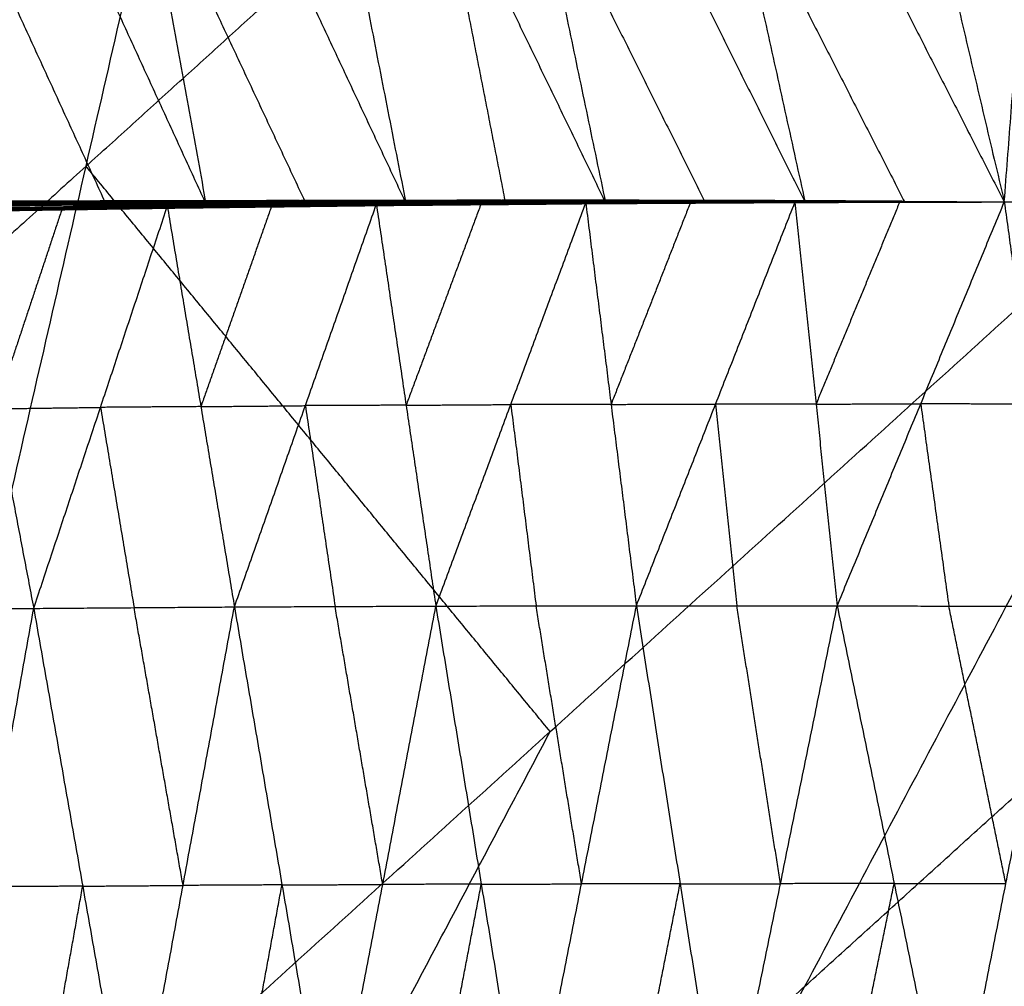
# Model space of a CAD drawing. Header units: millimetres. Extents: x -106 to 110, y -96 to 120.
# Tile 371 of 656: x -63.18 to -58.72, y 79.87 to 84.24. Entities that reach past the tile are written whole.
import ezdxf

# ---------------------------------------------------------------- set-up
doc = ezdxf.new("R2010")
doc.units = ezdxf.units.MM
doc.header["$MEASUREMENT"] = 0
doc.layers.add('Default', color=7, linetype='Continuous', true_color=0x000000)

msp = doc.modelspace()

# ---------------------------------------------------------------- linework, layer by layer
at = {"layer": 'Default'}
for points in [[(-68.8528, 82.6273, 12.0172), (-65.2191, 85.9207, 12.0172), (-61.5855, 89.2141, 12.0172)], [(-64.1707, 77.9452, 9.1165), (-62.8781, 83.5796, 10.5669), (-61.5855, 89.2141, 12.0172)], [(-61.5855, 89.2141, 12.0172), (-59.4851, 86.6548, 10.5669), (-57.3848, 84.0956, 9.1165)], [(-62.8781, 83.5796, 10.5669), (-61.1816, 85.1172, 10.5669), (-59.4851, 86.6548, 10.5669)], [(-63.7929, 86.5856, 7.0121), (-63.0642, 84.9969, 7.2651), (-62.3355, 83.4081, 7.5181)], [(-62.9101, 86.5694, 6.7195), (-62.6228, 84.9887, 7.1188), (-62.3355, 83.4081, 7.5181)], [(-62.9101, 86.5694, 6.7195), (-62.1703, 84.9904, 6.9865), (-61.4305, 83.4114, 7.2534)], [(-62.0457, 86.5529, 6.4449), (-61.7381, 84.9822, 6.8491), (-61.4305, 83.4114, 7.2534)], [(-62.0457, 86.5529, 6.4449), (-61.2865, 84.9837, 6.7214), (-60.5273, 83.4145, 6.9979)], [(-61.1808, 86.5365, 6.1806), (-60.854, 84.9755, 6.5892), (-60.5273, 83.4145, 6.9979)], [(-61.1808, 86.5365, 6.1806), (-60.4024, 84.9767, 6.4655), (-59.6241, 83.4168, 6.7504)], [(-60.3101, 86.5203, 5.9238), (-59.9671, 84.9686, 6.3371), (-59.6241, 83.4168, 6.7504)], [(-60.3101, 86.5203, 5.9238), (-59.5163, 84.9692, 6.2174), (-58.7226, 83.418, 6.5109)], [(-59.4497, 86.5046, 5.6777), (-59.0861, 84.9613, 6.0943), (-58.7226, 83.418, 6.5109)], [(-58.7226, 83.418, 6.5109), (-58.6054, 84.9533, 5.9607), (-58.4883, 86.4886, 5.4104)], [(-63.5162, 84.9953, 7.4018), (-63.1518, 84.2009, 7.5283), (-62.7875, 83.4065, 7.6548)], [(-62.6228, 84.9887, 7.1188), (-62.2529, 84.1993, 7.2523), (-61.883, 83.4098, 7.3858)], [(-60.9789, 83.413, 7.1257), (-61.1327, 84.1983, 6.9235), (-61.2865, 84.9837, 6.7214)], [(-60.854, 84.9755, 6.5892), (-60.4649, 84.1956, 6.7317), (-60.0757, 83.4156, 6.8741)], [(-59.9671, 84.9686, 6.3371), (-59.5702, 84.193, 6.4839), (-59.1733, 83.4174, 6.6307)], [(-64.1707, 77.9452, 9.1165), (-60.7777, 81.0204, 9.1165), (-57.3848, 84.0956, 9.1165)], [(-61.8654, 75.6399, 7.9444), (-59.6251, 79.8677, 8.5305), (-57.3848, 84.0956, 9.1165)], [(-62.8781, 83.5796, 10.5669), (-64.6949, 81.9329, 10.5669), (-66.5117, 80.2863, 10.5669)], [(-60.7777, 81.0204, 9.1165), (-61.8279, 82.3, 9.8417), (-62.8781, 83.5796, 10.5669)], [(-63.2906, 83.4177, 7.7891), (-62.8339, 83.4195, 7.651), (-62.3772, 83.4213, 7.5128)], [(-63.2906, 83.4177, 7.7891), (-62.8436, 83.4149, 7.6524), (-62.3966, 83.4121, 7.5156)], [(-62.8234, 83.422, 7.6517), (-63.0518, 83.4211, 7.7208), (-63.2801, 83.4202, 7.7898)], [(-63.2696, 83.4227, 7.7905), (-62.815, 83.4235, 7.6527), (-62.3603, 83.4243, 7.5148)], [(-63.2696, 83.4227, 7.7905), (-62.8234, 83.422, 7.6517), (-62.3772, 83.4213, 7.5128)], [(-62.806, 83.4211, 7.6541), (-63.0333, 83.4207, 7.7231), (-63.2606, 83.4203, 7.792)], [(-63.2516, 83.4179, 7.7935), (-62.806, 83.4211, 7.6541), (-62.3603, 83.4243, 7.5148)], [(-63.2516, 83.4179, 7.7935), (-62.7986, 83.4186, 7.6559), (-62.3457, 83.4194, 7.5183)], [(-63.2516, 83.4179, 7.7935), (-62.7936, 83.413, 7.6558), (-62.3355, 83.4081, 7.5181)], [(-62.8436, 83.4149, 7.6524), (-62.6152, 83.4158, 7.5833), (-62.3869, 83.4167, 7.5142)], [(-62.8339, 83.4195, 7.651), (-62.8287, 83.4207, 7.6513), (-62.8234, 83.422, 7.6517)], [(-62.3869, 83.4167, 7.5142), (-62.6104, 83.4181, 7.5826), (-62.8339, 83.4195, 7.651)], [(-62.8234, 83.422, 7.6517), (-62.5961, 83.4224, 7.5827), (-62.3688, 83.4228, 7.5138)], [(-62.815, 83.4235, 7.6527), (-62.8105, 83.4223, 7.6534), (-62.806, 83.4211, 7.6541)], [(-62.3688, 83.4228, 7.5138), (-62.5919, 83.4232, 7.5832), (-62.815, 83.4235, 7.6527)], [(-62.806, 83.4211, 7.6541), (-62.5795, 83.4215, 7.5853), (-62.353, 83.4219, 7.5165)], [(-62.353, 83.4219, 7.5165), (-62.5758, 83.4203, 7.5862), (-62.7986, 83.4186, 7.6559)], [(-62.7936, 83.413, 7.6558), (-62.7961, 83.4158, 7.6558), (-62.7986, 83.4186, 7.6559)], [(-62.3966, 83.4121, 7.5156), (-62.3869, 83.4167, 7.5142), (-62.3772, 83.4213, 7.5128)], [(-62.3966, 83.4121, 7.5156), (-61.9379, 83.4151, 7.3806), (-61.4793, 83.418, 7.2456)], [(-61.9283, 83.4196, 7.3792), (-62.1576, 83.4182, 7.4467), (-62.3869, 83.4167, 7.5142)], [(-62.3772, 83.4213, 7.5128), (-62.3688, 83.4228, 7.5138), (-62.3603, 83.4243, 7.5148)], [(-62.3772, 83.4213, 7.5128), (-61.9208, 83.4228, 7.3784), (-61.4643, 83.4243, 7.244)], [(-62.3772, 83.4213, 7.5128), (-61.9283, 83.4196, 7.3792), (-61.4793, 83.418, 7.2456)], [(-61.9123, 83.4243, 7.3794), (-62.1405, 83.4236, 7.4466), (-62.3688, 83.4228, 7.5138)], [(-62.3603, 83.4243, 7.5148), (-61.9056, 83.425, 7.3807), (-61.451, 83.4257, 7.2467)], [(-62.3603, 83.4243, 7.5148), (-62.353, 83.4219, 7.5165), (-62.3457, 83.4194, 7.5183)], [(-62.3603, 83.4243, 7.5148), (-61.9123, 83.4243, 7.3794), (-61.4643, 83.4243, 7.244)], [(-61.8983, 83.4226, 7.3825), (-62.1257, 83.4222, 7.4495), (-62.353, 83.4219, 7.5165)], [(-62.3457, 83.4194, 7.5183), (-61.8983, 83.4226, 7.3825), (-61.451, 83.4257, 7.2467)], [(-62.3457, 83.4194, 7.5183), (-61.8924, 83.4202, 7.3847), (-61.4391, 83.421, 7.2511)], [(-62.3457, 83.4194, 7.5183), (-62.3406, 83.4138, 7.5182), (-62.3355, 83.4081, 7.5181)], [(-62.3457, 83.4194, 7.5183), (-61.8881, 83.4154, 7.3859), (-61.4305, 83.4114, 7.2534)], [(-61.9379, 83.4151, 7.3806), (-61.9331, 83.4174, 7.3799), (-61.9283, 83.4196, 7.3792)], [(-61.9283, 83.4196, 7.3792), (-61.7, 83.4204, 7.312), (-61.4718, 83.4211, 7.2448)], [(-61.9208, 83.4228, 7.3784), (-61.9165, 83.4235, 7.3789), (-61.9123, 83.4243, 7.3794)], [(-61.4718, 83.4211, 7.2448), (-61.6963, 83.422, 7.3116), (-61.9208, 83.4228, 7.3784)], [(-61.9123, 83.4243, 7.3794), (-61.685, 83.4247, 7.3124), (-61.4576, 83.425, 7.2453)], [(-61.9056, 83.425, 7.3807), (-61.902, 83.4238, 7.3816), (-61.8983, 83.4226, 7.3825)], [(-61.4576, 83.425, 7.2453), (-61.6816, 83.425, 7.313), (-61.9056, 83.425, 7.3807)], [(-61.8983, 83.4226, 7.3825), (-61.6717, 83.423, 7.3157), (-61.445, 83.4234, 7.2489)], [(-61.445, 83.4234, 7.2489), (-61.6687, 83.4218, 7.3168), (-61.8924, 83.4202, 7.3847)], [(-61.8881, 83.4154, 7.3859), (-61.8902, 83.4178, 7.3853), (-61.8924, 83.4202, 7.3847)], [(-61.4348, 83.4162, 7.2523), (-61.6614, 83.4158, 7.3191), (-61.8881, 83.4154, 7.3859)], [(-61.4952, 83.4114, 7.2494), (-61.4872, 83.4147, 7.2475), (-61.4793, 83.418, 7.2456)], [(-61.4952, 83.4114, 7.2494), (-61.0336, 83.4145, 7.1189), (-60.5721, 83.4175, 6.9885)], [(-61.0257, 83.4178, 7.117), (-61.2565, 83.4162, 7.1822), (-61.4872, 83.4147, 7.2475)], [(-61.4793, 83.418, 7.2456), (-61.4718, 83.4211, 7.2448), (-61.4643, 83.4243, 7.244)], [(-61.4793, 83.418, 7.2456), (-61.0204, 83.4199, 7.1157), (-60.5616, 83.4218, 6.9858)], [(-61.4793, 83.418, 7.2456), (-61.0257, 83.4178, 7.117), (-60.5721, 83.4175, 6.9885)], [(-61.0129, 83.423, 7.1149), (-61.2424, 83.4221, 7.1799), (-61.4718, 83.4211, 7.2448)], [(-61.4643, 83.4243, 7.244), (-61.4576, 83.425, 7.2453), (-61.451, 83.4257, 7.2467)], [(-61.4643, 83.4243, 7.244), (-61.0079, 83.4249, 7.1147), (-60.5514, 83.4256, 6.9854)], [(-61.4643, 83.4243, 7.244), (-61.0129, 83.423, 7.1149), (-60.5616, 83.4218, 6.9858)], [(-61.0012, 83.4256, 7.116), (-61.2294, 83.4253, 7.1807), (-61.4576, 83.425, 7.2453)], [(-61.451, 83.4257, 7.2467), (-60.9966, 83.4258, 7.1176), (-60.5422, 83.4259, 6.9886)], [(-61.451, 83.4257, 7.2467), (-61.445, 83.4234, 7.2489), (-61.4391, 83.421, 7.2511)], [(-61.451, 83.4257, 7.2467), (-61.0012, 83.4256, 7.116), (-60.5514, 83.4256, 6.9854)], [(-60.9907, 83.4234, 7.1199), (-61.2179, 83.4234, 7.1844), (-61.445, 83.4234, 7.2489)], [(-61.4391, 83.421, 7.2511), (-60.9907, 83.4234, 7.1199), (-60.5422, 83.4259, 6.9886)], [(-61.4391, 83.421, 7.2511), (-60.9865, 83.4214, 7.1224), (-60.5338, 83.4218, 6.9936)], [(-61.4391, 83.421, 7.2511), (-61.4348, 83.4162, 7.2523), (-61.4305, 83.4114, 7.2534)], [(-61.4391, 83.421, 7.2511), (-60.9832, 83.4177, 7.1245), (-60.5273, 83.4145, 6.9979)], [(-60.9789, 83.413, 7.1257), (-61.2068, 83.4146, 7.189), (-61.4348, 83.4162, 7.2523)], [(-61.0336, 83.4145, 7.1189), (-61.0297, 83.4161, 7.118), (-61.0257, 83.4178, 7.117)], [(-61.0257, 83.4178, 7.117), (-60.7963, 83.4187, 7.0521), (-60.5668, 83.4197, 6.9872)], [(-61.0204, 83.4199, 7.1157), (-61.0167, 83.4215, 7.1153), (-61.0129, 83.423, 7.1149)], [(-60.5668, 83.4197, 6.9872), (-60.7936, 83.4198, 7.0514), (-61.0204, 83.4199, 7.1157)], [(-61.0129, 83.423, 7.1149), (-60.7847, 83.4234, 7.0503), (-60.5565, 83.4237, 6.9856)], [(-61.0079, 83.4249, 7.1147), (-61.0045, 83.4253, 7.1154), (-61.0012, 83.4256, 7.116)], [(-60.5565, 83.4237, 6.9856), (-60.7822, 83.4243, 7.0502), (-61.0079, 83.4249, 7.1147)], [(-61.0012, 83.4256, 7.116), (-60.774, 83.4257, 7.0515), (-60.5468, 83.4257, 6.987)], [(-60.9966, 83.4258, 7.1176), (-60.9936, 83.4246, 7.1187), (-60.9907, 83.4234, 7.1199)], [(-60.5468, 83.4257, 6.987), (-60.7717, 83.4258, 7.0523), (-60.9966, 83.4258, 7.1176)], [(-60.9907, 83.4234, 7.1199), (-60.7643, 83.4237, 7.0555), (-60.538, 83.4239, 6.9911)], [(-60.538, 83.4239, 6.9911), (-60.7622, 83.4226, 7.0567), (-60.9865, 83.4214, 7.1224)], [(-60.9832, 83.4177, 7.1245), (-60.9848, 83.4196, 7.1234), (-60.9865, 83.4214, 7.1224)], [(-60.5306, 83.4182, 6.9957), (-60.7569, 83.418, 7.0601), (-60.9832, 83.4177, 7.1245)], [(-60.9832, 83.4177, 7.1245), (-60.9811, 83.4154, 7.1251), (-60.9789, 83.413, 7.1257)], [(-60.6166, 83.4131, 7.0224), (-60.1433, 83.4148, 6.8926), (-59.6701, 83.4166, 6.7628)], [(-60.605, 83.4104, 7.0117), (-60.1376, 83.4135, 6.8872), (-59.6701, 83.4166, 6.7628)], [(-60.594, 83.411, 7.0016), (-60.1263, 83.4138, 6.8754), (-59.6587, 83.4166, 6.7492)], [(-60.5831, 83.4138, 6.9935), (-60.1181, 83.416, 6.8688), (-59.6531, 83.4182, 6.7441)], [(-60.5831, 83.4138, 6.9935), (-60.5776, 83.4156, 6.991), (-60.5721, 83.4175, 6.9885)], [(-60.5831, 83.4138, 6.9935), (-60.1209, 83.4152, 6.8714), (-59.6587, 83.4166, 6.7492)], [(-60.1126, 83.4179, 6.8663), (-60.3451, 83.4168, 6.9286), (-60.5776, 83.4156, 6.991)], [(-60.5721, 83.4175, 6.9885), (-60.5668, 83.4197, 6.9872), (-60.5616, 83.4218, 6.9858)], [(-60.5721, 83.4175, 6.9885), (-60.1098, 83.4188, 6.8647), (-59.6474, 83.4202, 6.7409)], [(-60.5721, 83.4175, 6.9885), (-60.1126, 83.4179, 6.8663), (-59.6531, 83.4182, 6.7441)], [(-60.1045, 83.421, 6.8634), (-60.3357, 83.4203, 6.9253), (-60.5668, 83.4197, 6.9872)], [(-60.5616, 83.4218, 6.9858), (-60.5565, 83.4237, 6.9856), (-60.5514, 83.4256, 6.9854)], [(-60.5616, 83.4218, 6.9858), (-60.1018, 83.4219, 6.8626), (-59.6419, 83.4221, 6.7394)], [(-60.5616, 83.4218, 6.9858), (-60.1045, 83.421, 6.8634), (-59.6474, 83.4202, 6.7409)], [(-60.0967, 83.4238, 6.8624), (-60.3266, 83.4238, 6.924), (-60.5565, 83.4237, 6.9856)], [(-60.5514, 83.4256, 6.9854), (-60.5468, 83.4257, 6.987), (-60.5422, 83.4259, 6.9886)], [(-60.5514, 83.4256, 6.9854), (-60.0967, 83.4238, 6.8624), (-59.6419, 83.4221, 6.7394)], [(-60.5514, 83.4256, 6.9854), (-60.094, 83.4246, 6.8625), (-59.6367, 83.4236, 6.7396)], [(-60.0894, 83.4248, 6.8641), (-60.3181, 83.4252, 6.9255), (-60.5468, 83.4257, 6.987)], [(-60.5422, 83.4259, 6.9886), (-60.538, 83.4239, 6.9911), (-60.5338, 83.4218, 6.9936)], [(-60.5422, 83.4259, 6.9886), (-60.0894, 83.4248, 6.8641), (-59.6367, 83.4236, 6.7396)], [(-60.5422, 83.4259, 6.9886), (-60.087, 83.4246, 6.8653), (-59.6319, 83.4233, 6.7421)], [(-60.0828, 83.4226, 6.8678), (-60.3104, 83.4232, 6.9295), (-60.538, 83.4239, 6.9911)], [(-60.5338, 83.4218, 6.9936), (-60.0828, 83.4226, 6.8678), (-59.6319, 83.4233, 6.7421)], [(-60.5338, 83.4218, 6.9936), (-60.5306, 83.4182, 6.9957), (-60.5273, 83.4145, 6.9979)], [(-60.5338, 83.4218, 6.9936), (-60.0806, 83.4213, 6.8699), (-59.6275, 83.4208, 6.7461)], [(-60.5306, 83.4182, 6.9957), (-60.3056, 83.4198, 6.9328), (-60.0806, 83.4213, 6.8699)], [(-60.0774, 83.4177, 6.872), (-60.304, 83.4179, 6.9339), (-60.5306, 83.4182, 6.9957)], [(-60.5273, 83.4145, 6.9979), (-60.0774, 83.4177, 6.872), (-59.6275, 83.4208, 6.7461)], [(-60.5273, 83.4145, 6.9979), (-60.0757, 83.4156, 6.8741), (-59.6241, 83.4168, 6.7504)], [(-60.3876, 81.5903, 4.3125), (-60.0288, 82.5034, 5.5377), (-59.6701, 83.4166, 6.7628)], [(-60.1376, 83.4135, 6.8872), (-59.9024, 83.4148, 6.8232), (-59.6672, 83.4162, 6.7592)], [(-60.1291, 83.4134, 6.8786), (-59.8953, 83.4148, 6.8155), (-59.6615, 83.4162, 6.7524)], [(-59.6615, 83.4162, 6.7524), (-59.8939, 83.415, 6.8139), (-60.1263, 83.4138, 6.8754)], [(-60.1209, 83.4152, 6.8714), (-59.8884, 83.4163, 6.809), (-59.6559, 83.4174, 6.7466)], [(-60.1181, 83.416, 6.8688), (-60.1153, 83.4169, 6.8676), (-60.1126, 83.4179, 6.8663)], [(-59.6559, 83.4174, 6.7466), (-59.887, 83.4167, 6.8077), (-60.1181, 83.416, 6.8688)], [(-60.1126, 83.4179, 6.8663), (-59.8814, 83.4185, 6.8044), (-59.6502, 83.4192, 6.7425)], [(-60.1098, 83.4188, 6.8647), (-60.1071, 83.4199, 6.864), (-60.1045, 83.421, 6.8634)], [(-59.6502, 83.4192, 6.7425), (-59.88, 83.419, 6.8036), (-60.1098, 83.4188, 6.8647)], [(-60.1045, 83.421, 6.8634), (-59.8746, 83.421, 6.8018), (-59.6447, 83.4211, 6.7402)], [(-60.1018, 83.4219, 6.8626), (-60.0992, 83.4229, 6.8625), (-60.0967, 83.4238, 6.8624)], [(-59.6447, 83.4211, 6.7402), (-59.8732, 83.4215, 6.8014), (-60.1018, 83.4219, 6.8626)], [(-60.0967, 83.4238, 6.8624), (-59.868, 83.4234, 6.801), (-59.6393, 83.4229, 6.7395)], [(-60.094, 83.4246, 6.8625), (-60.0917, 83.4247, 6.8633), (-60.0894, 83.4248, 6.8641)], [(-59.6393, 83.4229, 6.7395), (-59.8667, 83.4237, 6.801), (-60.094, 83.4246, 6.8625)], [(-60.0894, 83.4248, 6.8641), (-59.8618, 83.4241, 6.8025), (-59.6343, 83.4235, 6.7408)], [(-60.087, 83.4246, 6.8653), (-60.0849, 83.4236, 6.8666), (-60.0828, 83.4226, 6.8678)], [(-59.6343, 83.4235, 6.7408), (-59.8606, 83.4241, 6.8031), (-60.087, 83.4246, 6.8653)], [(-60.0828, 83.4226, 6.8678), (-59.8563, 83.4223, 6.806), (-59.6297, 83.4221, 6.7441)], [(-59.6297, 83.4221, 6.7441), (-59.8552, 83.4217, 6.807), (-60.0806, 83.4213, 6.8699)], [(-60.0774, 83.4177, 6.872), (-59.8516, 83.4182, 6.8101), (-59.6258, 83.4188, 6.7483)], [(-60.0757, 83.4156, 6.8741), (-60.0766, 83.4167, 6.8731), (-60.0774, 83.4177, 6.872)], [(-59.6701, 83.4166, 6.7628), (-59.1963, 83.4173, 6.6368), (-58.7226, 83.418, 6.5109)], [(-59.6701, 83.4166, 6.7628), (-59.6672, 83.4162, 6.7592), (-59.6643, 83.4158, 6.7556)], [(-59.6701, 83.4166, 6.7628), (-59.5745, 82.5032, 5.4235), (-59.479, 81.5898, 4.0842)], [(-59.1934, 83.4169, 6.6333), (-59.4303, 83.4165, 6.6962), (-59.6672, 83.4162, 6.7592)], [(-59.6643, 83.4158, 6.7556), (-59.1934, 83.4169, 6.6333), (-58.7226, 83.418, 6.5109)], [(-59.6643, 83.4158, 6.7556), (-59.6615, 83.4162, 6.7524), (-59.6587, 83.4166, 6.7492)], [(-59.1906, 83.4173, 6.63), (-59.426, 83.4167, 6.6912), (-59.6615, 83.4162, 6.7524)], [(-59.6587, 83.4166, 6.7492), (-59.6559, 83.4174, 6.7466), (-59.6531, 83.4182, 6.7441)], [(-59.6587, 83.4166, 6.7492), (-59.1906, 83.4173, 6.63), (-58.7226, 83.418, 6.5109)], [(-59.1878, 83.4181, 6.6275), (-59.4218, 83.4178, 6.6871), (-59.6559, 83.4174, 6.7466)], [(-59.6531, 83.4182, 6.7441), (-59.6502, 83.4192, 6.7425), (-59.6474, 83.4202, 6.7409)], [(-59.6531, 83.4182, 6.7441), (-59.1878, 83.4181, 6.6275), (-58.7226, 83.418, 6.5109)], [(-59.185, 83.4191, 6.6259), (-59.4176, 83.4191, 6.6842), (-59.6502, 83.4192, 6.7425)], [(-59.6474, 83.4202, 6.7409), (-59.6447, 83.4211, 6.7402), (-59.6419, 83.4221, 6.7394)], [(-59.6474, 83.4202, 6.7409), (-59.185, 83.4191, 6.6259), (-58.7226, 83.418, 6.5109)], [(-59.1823, 83.4201, 6.6252), (-59.4135, 83.4206, 6.6827), (-59.6447, 83.4211, 6.7402)], [(-59.6419, 83.4221, 6.7394), (-59.6393, 83.4229, 6.7395), (-59.6367, 83.4236, 6.7396)], [(-59.6419, 83.4221, 6.7394), (-59.1823, 83.4201, 6.6252), (-58.7226, 83.418, 6.5109)], [(-59.1796, 83.4208, 6.6252), (-59.4095, 83.4218, 6.6824), (-59.6393, 83.4229, 6.7395)], [(-59.6367, 83.4236, 6.7396), (-59.6343, 83.4235, 6.7408), (-59.6319, 83.4233, 6.7421)], [(-59.6367, 83.4236, 6.7396), (-59.1796, 83.4208, 6.6252), (-58.7226, 83.418, 6.5109)], [(-59.1772, 83.4207, 6.6265), (-59.4057, 83.4221, 6.6837), (-59.6343, 83.4235, 6.7408)], [(-59.6319, 83.4233, 6.7421), (-59.6297, 83.4221, 6.7441), (-59.6275, 83.4208, 6.7461)], [(-59.6319, 83.4233, 6.7421), (-59.1772, 83.4207, 6.6265), (-58.7226, 83.418, 6.5109)], [(-59.175, 83.4194, 6.6285), (-59.4024, 83.4207, 6.6863), (-59.6297, 83.4221, 6.7441)], [(-59.6275, 83.4208, 6.7461), (-59.6258, 83.4188, 6.7483), (-59.6241, 83.4168, 6.7504)], [(-59.6275, 83.4208, 6.7461), (-59.175, 83.4194, 6.6285), (-58.7226, 83.418, 6.5109)], [(-59.6258, 83.4188, 6.7483), (-59.4004, 83.4191, 6.6884), (-59.175, 83.4194, 6.6285)], [(-59.1733, 83.4174, 6.6307), (-59.3996, 83.4181, 6.6895), (-59.6258, 83.4188, 6.7483)], [(-59.6241, 83.4168, 6.7504), (-59.1733, 83.4174, 6.6307), (-58.7226, 83.418, 6.5109)], [(-59.1963, 83.4173, 6.6368), (-59.3854, 82.9602, 6.0302), (-59.5745, 82.5032, 5.4235)], [(-59.479, 81.5898, 4.0842), (-59.1008, 82.5039, 5.2976), (-58.7226, 83.418, 6.5109)], [(-59.1963, 83.4173, 6.6368), (-59.1949, 83.4171, 6.6351), (-59.1934, 83.4169, 6.6333)], [(-59.1934, 83.4169, 6.6333), (-59.192, 83.4171, 6.6317), (-59.1906, 83.4173, 6.63)], [(-59.1906, 83.4173, 6.63), (-59.1892, 83.4177, 6.6288), (-59.1878, 83.4181, 6.6275)], [(-59.1878, 83.4181, 6.6275), (-59.1864, 83.4186, 6.6267), (-59.185, 83.4191, 6.6259)], [(-59.185, 83.4191, 6.6259), (-59.1836, 83.4196, 6.6255), (-59.1823, 83.4201, 6.6252)], [(-59.1823, 83.4201, 6.6252), (-59.1809, 83.4204, 6.6252), (-59.1796, 83.4208, 6.6252)], [(-59.1796, 83.4208, 6.6252), (-59.1784, 83.4207, 6.6259), (-59.1772, 83.4207, 6.6265)], [(-59.1772, 83.4207, 6.6265), (-59.1761, 83.42, 6.6275), (-59.175, 83.4194, 6.6285)], [(-58.7226, 83.418, 6.5109), (-58.0547, 83.4192, 6.341), (-57.3869, 83.4204, 6.1711)], [(-58.7226, 83.418, 6.5109), (-58.5954, 82.5029, 5.1735), (-58.4682, 81.5879, 3.8362)], [(-58.7226, 83.418, 6.5109), (-58.0809, 83.4174, 6.3465), (-57.4392, 83.4169, 6.1822)], [(-63.4598, 83.3858, 7.8533), (-62.9851, 83.3919, 7.7102), (-62.5104, 83.3981, 7.5671)], [(-63.4598, 83.3858, 7.8533), (-63.2874, 82.482, 6.4458), (-63.1151, 81.5783, 5.0384)], [(-63.444, 83.3813, 7.8452), (-63.2146, 83.3866, 7.7777), (-62.9851, 83.3919, 7.7102)], [(-62.9693, 83.3875, 7.7021), (-63.2066, 83.3844, 7.7737), (-63.444, 83.3813, 7.8452)], [(-63.4282, 83.3769, 7.8372), (-62.9693, 83.3875, 7.7021), (-62.5104, 83.3981, 7.5671)], [(-63.4282, 83.3769, 7.8372), (-62.9569, 83.3839, 7.6952), (-62.4856, 83.391, 7.5532)], [(-62.942, 83.3838, 7.687), (-63.1776, 83.3803, 7.758), (-63.4133, 83.3768, 7.829)], [(-63.3983, 83.3767, 7.8208), (-62.942, 83.3838, 7.687), (-62.4856, 83.391, 7.5532)], [(-63.3983, 83.3767, 7.8208), (-62.9303, 83.3837, 7.68), (-62.4623, 83.3907, 7.5392)], [(-62.9159, 83.3869, 7.6734), (-63.1499, 83.3834, 7.7438), (-63.3839, 83.3799, 7.8142)], [(-63.3695, 83.383, 7.8076), (-62.9046, 83.3893, 7.6677), (-62.4397, 83.3955, 7.5278)], [(-63.3695, 83.383, 7.8076), (-62.9159, 83.3869, 7.6734), (-62.4623, 83.3907, 7.5392)], [(-62.8904, 83.3941, 7.6634), (-63.1229, 83.391, 7.7333), (-63.3553, 83.3879, 7.8033)], [(-63.3411, 83.3928, 7.799), (-62.8792, 83.3978, 7.6597), (-62.4174, 83.4029, 7.5204)], [(-63.3411, 83.3928, 7.799), (-62.8904, 83.3941, 7.6634), (-62.4397, 83.3955, 7.5278)], [(-62.8661, 83.404, 7.6568), (-63.097, 83.4015, 7.7264), (-63.328, 83.399, 7.7961)], [(-63.3148, 83.4051, 7.7932), (-62.8557, 83.4086, 7.6544), (-62.3966, 83.4121, 7.5156)], [(-63.3148, 83.4051, 7.7932), (-62.8661, 83.404, 7.6568), (-62.4174, 83.4029, 7.5204)], [(-62.8436, 83.4149, 7.6524), (-63.0732, 83.4131, 7.7218), (-63.3027, 83.4114, 7.7912)], [(-62.9851, 83.3919, 7.7102), (-63.1363, 82.937, 7.078), (-63.2874, 82.482, 6.4458)], [(-62.7875, 83.4065, 7.6548), (-63.0165, 83.4089, 7.7237), (-63.2455, 83.4114, 7.7925)], [(-63.2394, 83.4049, 7.7915), (-62.7875, 83.4065, 7.6548), (-62.3355, 83.4081, 7.5181)], [(-63.1151, 81.5783, 5.0384), (-62.8127, 82.4882, 6.3028), (-62.5104, 83.3981, 7.5671)], [(-62.9693, 83.3875, 7.7021), (-62.7336, 83.391, 7.6312), (-62.498, 83.3945, 7.5602)], [(-62.9569, 83.3839, 7.6952), (-62.9631, 83.3857, 7.6987), (-62.9693, 83.3875, 7.7021)], [(-62.9569, 83.3839, 7.6952), (-62.9494, 83.3839, 7.6911), (-62.942, 83.3838, 7.687)], [(-62.942, 83.3838, 7.687), (-62.708, 83.3873, 7.6166), (-62.4739, 83.3908, 7.5462)], [(-62.4739, 83.3908, 7.5462), (-62.7021, 83.3873, 7.6131), (-62.9303, 83.3837, 7.68)], [(-62.9303, 83.3837, 7.68), (-62.9231, 83.3853, 7.6767), (-62.9159, 83.3869, 7.6734)], [(-62.9159, 83.3869, 7.6734), (-62.6834, 83.39, 7.6034), (-62.451, 83.3931, 7.5335)], [(-62.9046, 83.3893, 7.6677), (-62.8975, 83.3917, 7.6655), (-62.8904, 83.3941, 7.6634)], [(-62.451, 83.3931, 7.5335), (-62.6778, 83.3912, 7.6006), (-62.9046, 83.3893, 7.6677)], [(-62.8904, 83.3941, 7.6634), (-62.6595, 83.3967, 7.5937), (-62.4285, 83.3992, 7.5241)], [(-62.8792, 83.3978, 7.6597), (-62.8727, 83.4009, 7.6582), (-62.8661, 83.404, 7.6568)], [(-62.4285, 83.3992, 7.5241), (-62.6539, 83.3985, 7.5919), (-62.8792, 83.3978, 7.6597)], [(-62.8661, 83.404, 7.6568), (-62.6365, 83.4058, 7.5874), (-62.407, 83.4075, 7.518)], [(-62.8557, 83.4086, 7.6544), (-62.8496, 83.4117, 7.6534), (-62.8436, 83.4149, 7.6524)], [(-62.407, 83.4075, 7.518), (-62.6313, 83.4081, 7.5862), (-62.8557, 83.4086, 7.6544)], [(-62.3406, 83.4138, 7.5182), (-62.5671, 83.4134, 7.587), (-62.7936, 83.413, 7.6558)], [(-62.7936, 83.413, 7.6558), (-62.7905, 83.4097, 7.6553), (-62.7875, 83.4065, 7.6548)], [(-62.5104, 83.3981, 7.5671), (-62.0373, 83.4025, 7.4289), (-61.5642, 83.407, 7.2907)], [(-62.5104, 83.3981, 7.5671), (-62.498, 83.3945, 7.5602), (-62.4856, 83.391, 7.5532)], [(-62.5104, 83.3981, 7.5671), (-62.3586, 82.4915, 6.178), (-62.2068, 81.585, 4.7888)], [(-62.498, 83.3945, 7.5602), (-62.2676, 83.3985, 7.4945), (-62.0373, 83.4025, 7.4289)], [(-62.0249, 83.399, 7.4219), (-62.2614, 83.3967, 7.4911), (-62.498, 83.3945, 7.5602)], [(-62.4856, 83.391, 7.5532), (-62.0249, 83.399, 7.4219), (-61.5642, 83.407, 7.2907)], [(-62.4856, 83.391, 7.5532), (-62.0158, 83.3965, 7.4157), (-61.546, 83.4021, 7.2781)], [(-62.4856, 83.391, 7.5532), (-62.4739, 83.3908, 7.5462), (-62.4623, 83.3907, 7.5392)], [(-62.0041, 83.3964, 7.4087), (-62.239, 83.3936, 7.4774), (-62.4739, 83.3908, 7.5462)], [(-62.4623, 83.3907, 7.5392), (-61.9955, 83.3965, 7.4025), (-61.5288, 83.4022, 7.2657)], [(-62.4623, 83.3907, 7.5392), (-62.0041, 83.3964, 7.4087), (-61.546, 83.4021, 7.2781)], [(-62.4623, 83.3907, 7.5392), (-62.451, 83.3931, 7.5335), (-62.4397, 83.3955, 7.5278)], [(-61.9842, 83.3989, 7.3968), (-62.2176, 83.396, 7.4651), (-62.451, 83.3931, 7.5335)], [(-62.4397, 83.3955, 7.5278), (-61.9758, 83.4007, 7.3918), (-61.5119, 83.406, 7.2558)], [(-62.4397, 83.3955, 7.5278), (-62.4285, 83.3992, 7.5241), (-62.4174, 83.4029, 7.5204)], [(-62.4397, 83.3955, 7.5278), (-61.9842, 83.3989, 7.3968), (-61.5288, 83.4022, 7.2657)], [(-61.9647, 83.4044, 7.3881), (-62.1966, 83.4018, 7.4561), (-62.4285, 83.3992, 7.5241)], [(-62.4174, 83.4029, 7.5204), (-62.407, 83.4075, 7.518), (-62.3966, 83.4121, 7.5156)], [(-62.4174, 83.4029, 7.5204), (-61.9563, 83.4072, 7.3849), (-61.4952, 83.4114, 7.2494)], [(-62.4174, 83.4029, 7.5204), (-61.9647, 83.4044, 7.3881), (-61.5119, 83.406, 7.2558)], [(-61.9459, 83.4118, 7.3825), (-62.1764, 83.4096, 7.4503), (-62.407, 83.4075, 7.518)], [(-62.3966, 83.4121, 7.5156), (-61.9459, 83.4118, 7.3825), (-61.4952, 83.4114, 7.2494)], [(-62.0373, 83.4025, 7.4289), (-62.1979, 82.947, 6.8034), (-62.3586, 82.4915, 6.178)], [(-61.883, 83.4098, 7.3858), (-62.1118, 83.4118, 7.452), (-62.3406, 83.4138, 7.5182)], [(-62.3355, 83.4081, 7.5181), (-61.883, 83.4098, 7.3858), (-61.4305, 83.4114, 7.2534)], [(-62.2068, 81.585, 4.7888), (-61.8855, 82.496, 6.0398), (-61.5642, 83.407, 7.2907)], [(-62.0249, 83.399, 7.4219), (-61.79, 83.4018, 7.3532), (-61.5551, 83.4046, 7.2844)], [(-62.0158, 83.3965, 7.4157), (-62.0203, 83.3978, 7.4188), (-62.0249, 83.399, 7.4219)], [(-62.0158, 83.3965, 7.4157), (-62.01, 83.3965, 7.4122), (-62.0041, 83.3964, 7.4087)], [(-62.0041, 83.3964, 7.4087), (-61.7708, 83.3993, 7.3403), (-61.5374, 83.4022, 7.2719)], [(-61.5374, 83.4022, 7.2719), (-61.7664, 83.3993, 7.3372), (-61.9955, 83.3965, 7.4025)], [(-61.9955, 83.3965, 7.4025), (-61.9899, 83.3977, 7.3996), (-61.9842, 83.3989, 7.3968)], [(-61.9842, 83.3989, 7.3968), (-61.7523, 83.4015, 7.3288), (-61.5203, 83.4041, 7.2608)], [(-61.9758, 83.4007, 7.3918), (-61.9702, 83.4026, 7.3899), (-61.9647, 83.4044, 7.3881)], [(-61.5203, 83.4041, 7.2608), (-61.7481, 83.4024, 7.3263), (-61.9758, 83.4007, 7.3918)], [(-61.9647, 83.4044, 7.3881), (-61.7341, 83.4066, 7.3203), (-61.5035, 83.4087, 7.2526)], [(-61.9563, 83.4072, 7.3849), (-61.9511, 83.4095, 7.3837), (-61.9459, 83.4118, 7.3825)], [(-61.5035, 83.4087, 7.2526), (-61.7299, 83.4079, 7.3187), (-61.9563, 83.4072, 7.3849)], [(-61.9459, 83.4118, 7.3825), (-61.7165, 83.4132, 7.315), (-61.4872, 83.4147, 7.2475)], [(-61.4872, 83.4147, 7.2475), (-61.7126, 83.4149, 7.314), (-61.9379, 83.4151, 7.3806)], [(-61.8881, 83.4154, 7.3859), (-61.8855, 83.4126, 7.3858), (-61.883, 83.4098, 7.3858)], [(-61.5642, 83.407, 7.2907), (-61.0904, 83.4101, 7.1565), (-60.6166, 83.4131, 7.0224)], [(-61.5642, 83.407, 7.2907), (-61.5551, 83.4046, 7.2844), (-61.546, 83.4021, 7.2781)], [(-61.5642, 83.407, 7.2907), (-61.4297, 82.4979, 5.9186), (-61.2952, 81.5888, 4.5466)], [(-61.5551, 83.4046, 7.2844), (-61.3227, 83.4073, 7.2205), (-61.0904, 83.4101, 7.1565)], [(-61.0813, 83.4076, 7.1502), (-61.3182, 83.4061, 7.2173), (-61.5551, 83.4046, 7.2844)], [(-61.546, 83.4021, 7.2781), (-61.0813, 83.4076, 7.1502), (-60.6166, 83.4131, 7.0224)], [(-61.546, 83.4021, 7.2781), (-61.0755, 83.4063, 7.1449), (-60.605, 83.4104, 7.0117)], [(-61.546, 83.4021, 7.2781), (-61.5374, 83.4022, 7.2719), (-61.5288, 83.4022, 7.2657)], [(-61.0669, 83.4063, 7.1387), (-61.3021, 83.4042, 7.2053), (-61.5374, 83.4022, 7.2719)], [(-61.5288, 83.4022, 7.2657), (-61.0614, 83.4066, 7.1337), (-60.594, 83.411, 7.0016)], [(-61.5288, 83.4022, 7.2657), (-61.0669, 83.4063, 7.1387), (-60.605, 83.4104, 7.0117)], [(-61.5288, 83.4022, 7.2657), (-61.5203, 83.4041, 7.2608), (-61.5119, 83.406, 7.2558)], [(-61.053, 83.4085, 7.1287), (-61.2867, 83.4063, 7.1947), (-61.5203, 83.4041, 7.2608)], [(-61.5119, 83.406, 7.2558), (-61.0475, 83.4099, 7.1247), (-60.5831, 83.4138, 6.9935)], [(-61.5119, 83.406, 7.2558), (-61.5035, 83.4087, 7.2526), (-61.4952, 83.4114, 7.2494)], [(-61.5119, 83.406, 7.2558), (-61.053, 83.4085, 7.1287), (-60.594, 83.411, 7.0016)], [(-61.0391, 83.4126, 7.1214), (-61.2713, 83.4106, 7.187), (-61.5035, 83.4087, 7.2526)], [(-61.4952, 83.4114, 7.2494), (-61.0391, 83.4126, 7.1214), (-60.5831, 83.4138, 6.9935)], [(-61.4305, 83.4114, 7.2534), (-60.9789, 83.413, 7.1257), (-60.5273, 83.4145, 6.9979)], [(-61.0904, 83.4101, 7.1565), (-61.26, 82.954, 6.5376), (-61.4297, 82.4979, 5.9186)], [(-61.2952, 81.5888, 4.5466), (-60.9559, 82.501, 5.7845), (-60.6166, 83.4131, 7.0224)], [(-61.0813, 83.4076, 7.1502), (-60.846, 83.4097, 7.0836), (-60.6108, 83.4117, 7.017)], [(-61.0755, 83.4063, 7.1449), (-61.0784, 83.4069, 7.1476), (-61.0813, 83.4076, 7.1502)], [(-61.0755, 83.4063, 7.1449), (-61.0712, 83.4063, 7.1418), (-61.0669, 83.4063, 7.1387)], [(-61.0669, 83.4063, 7.1387), (-60.8332, 83.4085, 7.0727), (-60.5995, 83.4107, 7.0066)], [(-60.5995, 83.4107, 7.0066), (-60.8304, 83.4086, 7.0701), (-61.0614, 83.4066, 7.1337)], [(-61.0614, 83.4066, 7.1337), (-61.0572, 83.4075, 7.1312), (-61.053, 83.4085, 7.1287)], [(-61.053, 83.4085, 7.1287), (-60.8208, 83.4104, 7.0631), (-60.5886, 83.4124, 6.9976)], [(-61.0475, 83.4099, 7.1247), (-61.0433, 83.4112, 7.1231), (-61.0391, 83.4126, 7.1214)], [(-60.5886, 83.4124, 6.9976), (-60.818, 83.4111, 7.0611), (-61.0475, 83.4099, 7.1247)], [(-61.0391, 83.4126, 7.1214), (-60.8084, 83.4141, 7.0562), (-60.5776, 83.4156, 6.991)], [(-60.5776, 83.4156, 6.991), (-60.8056, 83.4151, 7.055), (-61.0336, 83.4145, 7.1189)], [(-60.6166, 83.4131, 7.0224), (-60.6108, 83.4117, 7.017), (-60.605, 83.4104, 7.0117)], [(-60.6166, 83.4131, 7.0224), (-60.5021, 82.5017, 5.6675), (-60.3876, 81.5903, 4.3125)], [(-60.6108, 83.4117, 7.017), (-60.3771, 83.4133, 6.9548), (-60.1433, 83.4148, 6.8926)], [(-60.1376, 83.4135, 6.8872), (-60.3742, 83.4126, 6.9521), (-60.6108, 83.4117, 7.017)], [(-60.605, 83.4104, 7.0117), (-60.1347, 83.4131, 6.8836), (-59.6643, 83.4158, 6.7556)], [(-60.605, 83.4104, 7.0117), (-60.5995, 83.4107, 7.0066), (-60.594, 83.411, 7.0016)], [(-60.1291, 83.4134, 6.8786), (-60.3643, 83.412, 6.9426), (-60.5995, 83.4107, 7.0066)], [(-60.594, 83.411, 7.0016), (-60.1291, 83.4134, 6.8786), (-59.6643, 83.4158, 6.7556)], [(-60.594, 83.411, 7.0016), (-60.5886, 83.4124, 6.9976), (-60.5831, 83.4138, 6.9935)], [(-60.1209, 83.4152, 6.8714), (-60.3547, 83.4138, 6.9345), (-60.5886, 83.4124, 6.9976)], [(-60.1433, 83.4148, 6.8926), (-60.3227, 82.9583, 6.28), (-60.5021, 82.5017, 5.6675)], [(-60.1347, 83.4131, 6.8836), (-60.1361, 83.4133, 6.8854), (-60.1376, 83.4135, 6.8872)], [(-60.1347, 83.4131, 6.8836), (-60.1319, 83.4132, 6.8811), (-60.1291, 83.4134, 6.8786)], [(-60.1263, 83.4138, 6.8754), (-60.1236, 83.4145, 6.8734), (-60.1209, 83.4152, 6.8714)], [(-59.6251, 79.8677, 8.5305), (-57.9879, 81.3516, 8.5305), (-56.3506, 82.8355, 8.5305)], [(-63.2874, 82.482, 6.4458), (-63.0501, 82.4851, 6.3743), (-62.8127, 82.4882, 6.3028)], [(-62.3586, 82.4915, 6.178), (-62.5856, 82.4899, 6.2404), (-62.8127, 82.4882, 6.3028)], [(-62.8127, 82.4882, 6.3028), (-62.7368, 82.0349, 5.6082), (-62.6609, 81.5817, 4.9136)], [(-62.3586, 82.4915, 6.178), (-62.122, 82.4938, 6.1089), (-61.8855, 82.496, 6.0398)], [(-61.4297, 82.4979, 5.9186), (-61.6576, 82.497, 5.9792), (-61.8855, 82.496, 6.0398)], [(-61.8855, 82.496, 6.0398), (-61.8182, 82.0415, 5.3537), (-61.751, 81.5869, 4.6677)], [(-61.4297, 82.4979, 5.9186), (-61.1928, 82.4994, 5.8516), (-60.9559, 82.501, 5.7845)], [(-60.5021, 82.5017, 5.6675), (-60.729, 82.5013, 5.726), (-60.9559, 82.501, 5.7845)], [(-60.9559, 82.501, 5.7845), (-60.8986, 82.0453, 5.107), (-60.8414, 81.5896, 4.4296)], [(-60.5021, 82.5017, 5.6675), (-60.2655, 82.5026, 5.6026), (-60.0288, 82.5034, 5.5377)], [(-60.0288, 82.5034, 5.5377), (-59.9811, 82.0467, 4.868), (-59.9333, 81.5901, 4.1984)], [(-59.5745, 82.5032, 5.4235), (-59.8017, 82.5033, 5.4806), (-60.0288, 82.5034, 5.5377)], [(-59.5745, 82.5032, 5.4235), (-59.3376, 82.5036, 5.3605), (-59.1008, 82.5039, 5.2976)], [(-59.1008, 82.5039, 5.2976), (-59.0372, 82.0464, 4.6289), (-58.9736, 81.5889, 3.9602)], [(-58.5954, 82.5029, 5.1735), (-58.8481, 82.5034, 5.2356), (-59.1008, 82.5039, 5.2976)], [(-61.2952, 81.5888, 4.5466), (-60.8414, 81.5896, 4.4296), (-60.3876, 81.5903, 4.3125)], [(-60.8842, 79.0717, 2.6637), (-60.6359, 80.331, 3.4881), (-60.3876, 81.5903, 4.3125)], [(-60.6359, 80.331, 3.4881), (-60.7386, 80.9603, 3.9589), (-60.8414, 81.5896, 4.4296)], [(-60.3876, 81.5903, 4.3125), (-60.1899, 80.3323, 3.3831), (-59.9922, 79.0744, 2.4536)], [(-60.3876, 81.5903, 4.3125), (-59.9333, 81.5901, 4.1984), (-59.479, 81.5898, 4.0842)], [(-59.9922, 79.0744, 2.4536), (-59.7356, 80.3321, 3.2689), (-59.479, 81.5898, 4.0842)], [(-59.7356, 80.3321, 3.2689), (-59.8344, 80.9611, 3.7336), (-59.9333, 81.5901, 4.1984)], [(-59.479, 81.5898, 4.0842), (-59.2208, 80.3338, 3.1494), (-58.9626, 79.0779, 2.2147)], [(-59.479, 81.5898, 4.0842), (-58.9736, 81.5889, 3.9602), (-58.4682, 81.5879, 3.8362)], [(-64.0266, 81.5681, 5.2983), (-63.5708, 81.5732, 5.1683), (-63.1151, 81.5783, 5.0384)], [(-63.5635, 79.0575, 3.3275), (-63.3393, 80.3179, 4.1829), (-63.1151, 81.5783, 5.0384)], [(-63.1151, 81.5783, 5.0384), (-62.6609, 81.5817, 4.9136), (-62.2068, 81.585, 4.7888)], [(-63.1151, 81.5783, 5.0384), (-62.8934, 80.321, 4.0689), (-62.6717, 79.0638, 3.0994)], [(-62.6717, 79.0638, 3.0994), (-62.4392, 80.3244, 3.9441), (-62.2068, 81.585, 4.7888)], [(-62.4392, 80.3244, 3.9441), (-62.5501, 80.953, 4.4289), (-62.6609, 81.5817, 4.9136)], [(-62.2068, 81.585, 4.7888), (-61.751, 81.5869, 4.6677), (-61.2952, 81.5888, 4.5466)], [(-62.2068, 81.585, 4.7888), (-61.9914, 80.3267, 3.8335), (-61.7761, 79.0684, 2.8781)], [(-61.8654, 75.6399, 7.9444), (-58.5909, 78.6076, 7.9444), (-55.3165, 81.5754, 7.9444)], [(-61.7761, 79.0684, 2.8781), (-61.5356, 80.3286, 3.7124), (-61.2952, 81.5888, 4.5466)], [(-61.5356, 80.3286, 3.7124), (-61.6433, 80.9578, 4.19), (-61.751, 81.5869, 4.6677)], [(-61.2952, 81.5888, 4.5466), (-61.0897, 80.3303, 3.6052), (-60.8842, 79.0717, 2.6637)], [(-59.5989, 73.3734, 6.9532), (-57.4577, 77.4744, 7.4488), (-55.3165, 81.5754, 7.9444)], [(-58.7154, 80.3329, 3.0254), (-58.8445, 80.9609, 3.4928), (-58.9736, 81.5889, 3.9602)], [(-58.9626, 79.0779, 2.2147), (-58.7154, 80.3329, 3.0254), (-58.4682, 81.5879, 3.8362)], [(-63.018, 76.7925, 8.5305), (-61.8979, 78.9064, 8.8235), (-60.7777, 81.0204, 9.1165)], [(-62.8934, 80.321, 4.0689), (-63.1163, 80.3195, 4.1259), (-63.3393, 80.3179, 4.1829)], [(-63.1176, 79.0607, 3.2134), (-63.0055, 79.6909, 3.6412), (-62.8934, 80.321, 4.0689)], [(-62.8934, 80.321, 4.0689), (-62.6663, 80.3227, 4.0065), (-62.4392, 80.3244, 3.9441)], [(-61.9914, 80.3267, 3.8335), (-62.2153, 80.3256, 3.8888), (-62.4392, 80.3244, 3.9441)], [(-62.2239, 79.0661, 2.9888), (-62.1077, 79.6964, 3.4111), (-61.9914, 80.3267, 3.8335)], [(-61.9914, 80.3267, 3.8335), (-61.7635, 80.3277, 3.7729), (-61.5356, 80.3286, 3.7124)], [(-61.0897, 80.3303, 3.6052), (-61.3127, 80.3294, 3.6588), (-61.5356, 80.3286, 3.7124)], [(-61.3301, 79.0701, 2.7709), (-61.2099, 79.7002, 3.1881), (-61.0897, 80.3303, 3.6052)], [(-61.0897, 80.3303, 3.6052), (-60.8628, 80.3307, 3.5467), (-60.6359, 80.331, 3.4881)], [(-60.1899, 80.3323, 3.3831), (-60.4129, 80.3317, 3.4356), (-60.6359, 80.331, 3.4881)], [(-60.4382, 79.0731, 2.5587), (-60.314, 79.7027, 2.9709), (-60.1899, 80.3323, 3.3831)], [(-60.1899, 80.3323, 3.3831), (-59.9627, 80.3322, 3.326), (-59.7356, 80.3321, 3.2689)], [(-59.2208, 80.3338, 3.1494), (-59.4782, 80.333, 3.2092), (-59.7356, 80.3321, 3.2689)], [(-59.4774, 79.0761, 2.3341), (-59.3491, 79.705, 2.7418), (-59.2208, 80.3338, 3.1494)], [(-59.2208, 80.3338, 3.1494), (-58.9681, 80.3334, 3.0874), (-58.7154, 80.3329, 3.0254)], [(-59.6251, 79.8677, 8.5305), (-61.3215, 78.3301, 8.5305), (-63.018, 76.7925, 8.5305)]]:
    msp.add_open_spline(points, degree=2, dxfattribs=at)

doc.saveas('drawing.dxf')
